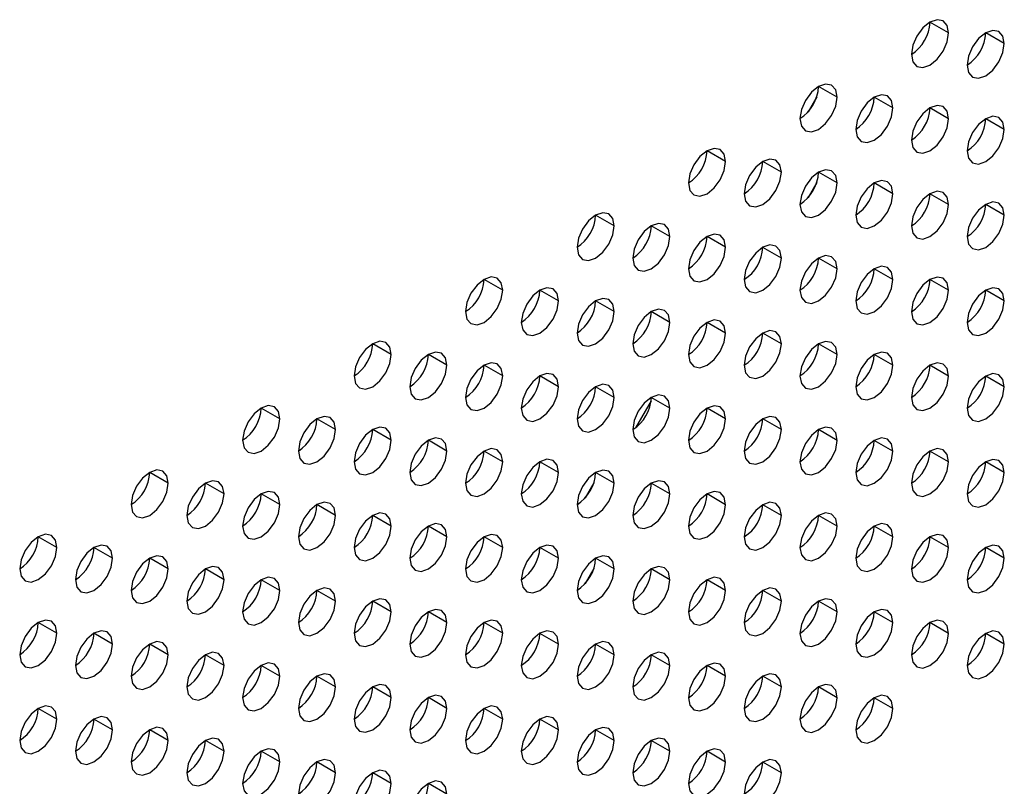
# Model space of a CAD drawing. Header units: millimetres. Extents: x 0 to 1118, y 0 to 864.
# Tile 257 of 397: x 967.98 to 971.73, y 688.93 to 691.85. Entities that reach past the tile are written whole.
import ezdxf

# ---------------------------------------------------------------- set-up
doc = ezdxf.new("R2010")
doc.units = ezdxf.units.MM

msp = doc.modelspace()

# ---------------------------------------------------------------- linework, layer by layer
at = {"color": 7, "linetype": 'Continuous', "lineweight": 25}
for p, q in [((971.5136, 691.7958), (971.4429, 691.8366)), ((971.7257, 691.755), (971.655, 691.7958)), ((971.0893, 691.5509), (971.0186, 691.5917)), ((971.0116, 691.5521), (970.9787, 691.4952)), ((971.3015, 691.5101), (971.2308, 691.5509)), ((971.5136, 691.4692), (971.4429, 691.51)), ((971.7257, 691.4284), (971.655, 691.4692)), ((970.6651, 691.306), (970.5944, 691.3468)), ((970.8772, 691.2651), (970.8065, 691.306)), ((971.0893, 691.2243), (971.0186, 691.2651)), ((971.0116, 691.2256), (970.9787, 691.1685)), ((971.3015, 691.1834), (971.2308, 691.2243)), ((971.5136, 691.1426), (971.4429, 691.1834)), ((971.7257, 691.1017), (971.655, 691.1426)), ((970.2408, 691.0611), (970.1701, 691.1019)), ((970.4529, 691.0202), (970.3822, 691.061)), ((970.6651, 690.9794), (970.5944, 691.0202)), ((970.8772, 690.9385), (970.8065, 690.9793)), ((971.0893, 690.8977), (971.0186, 690.9385)), ((971.3015, 690.8568), (971.2308, 690.8976)), ((969.8165, 690.8161), (969.7458, 690.857)), ((971.5136, 690.816), (971.4429, 690.8568)), ((970.0287, 690.7753), (969.958, 690.8161)), ((971.7257, 690.7751), (971.655, 690.816)), ((970.2408, 690.7344), (970.1701, 690.7753)), ((970.4529, 690.6936), (970.3822, 690.7344)), ((970.6651, 690.6527), (970.5944, 690.6936)), ((970.8772, 690.6119), (970.8065, 690.6527)), ((969.3923, 690.5712), (969.3216, 690.612)), ((971.0893, 690.5711), (971.0186, 690.6119)), ((969.6044, 690.5304), (969.5337, 690.5712)), ((971.3015, 690.5302), (971.2308, 690.571)), ((969.8165, 690.4895), (969.7458, 690.5303)), ((971.5136, 690.4894), (971.4429, 690.5302)), ((970.0287, 690.4487), (969.958, 690.4895)), ((971.7257, 690.4485), (971.655, 690.4893)), ((970.2408, 690.4078), (970.1701, 690.4486)), ((970.3815, 690.3954), (970.3219, 690.2922)), ((970.4529, 690.367), (970.3822, 690.4078)), ((968.968, 690.3263), (968.8973, 690.3671)), ((970.6651, 690.3261), (970.5944, 690.367)), ((969.1802, 690.2854), (969.1094, 690.3263)), ((970.8772, 690.2853), (970.8065, 690.3261)), ((969.3923, 690.2446), (969.3216, 690.2854)), ((971.0893, 690.2444), (971.0186, 690.2853)), ((969.6044, 690.2038), (969.5337, 690.2446)), ((971.3015, 690.2036), (971.2308, 690.2444)), ((969.8165, 690.1629), (969.7458, 690.2037)), ((971.5136, 690.1627), (971.4429, 690.2036)), ((970.0287, 690.1221), (969.958, 690.1629)), ((971.7257, 690.1219), (971.655, 690.1627)), ((968.5438, 690.0814), (968.473, 690.1222)), ((970.2408, 690.0812), (970.1701, 690.122)), ((968.7559, 690.0405), (968.6852, 690.0813)), ((970.163, 690.0824), (970.1302, 690.0255)), ((970.4529, 690.0404), (970.3822, 690.0812)), ((968.968, 689.9997), (968.8973, 690.0405)), ((970.6651, 689.9995), (970.5944, 690.0403)), ((969.1802, 689.9588), (969.1094, 689.9996)), ((970.8772, 689.9587), (970.8065, 689.9995)), ((969.3923, 689.918), (969.3216, 689.9588)), ((971.0893, 689.9178), (971.0186, 689.9586)), ((969.6044, 689.8771), (969.5337, 689.918)), ((971.3015, 689.877), (971.2308, 689.9178)), ((968.1195, 689.8364), (968.0488, 689.8773)), ((969.8165, 689.8363), (969.7458, 689.8771)), ((971.5136, 689.8361), (971.4429, 689.8769)), ((968.3316, 689.7956), (968.2609, 689.8364)), ((970.0287, 689.7954), (969.958, 689.8363)), ((971.7257, 689.7953), (971.655, 689.8361)), ((968.5438, 689.7548), (968.473, 689.7956)), ((970.2408, 689.7546), (970.1701, 689.7954)), ((968.7559, 689.7139), (968.6852, 689.7547)), ((970.1631, 689.7559), (970.1301, 689.6988)), ((970.4529, 689.7137), (970.3822, 689.7546)), ((968.968, 689.6731), (968.8973, 689.7139)), ((970.6651, 689.6729), (970.5944, 689.7137)), ((969.1802, 689.6322), (969.1094, 689.673)), ((970.8772, 689.6321), (970.8065, 689.6729)), ((969.3923, 689.5914), (969.3216, 689.6322)), ((971.0893, 689.5912), (971.0186, 689.632)), ((969.6044, 689.5505), (969.5337, 689.5913)), ((971.3015, 689.5504), (971.2308, 689.5912)), ((968.1195, 689.5098), (968.0488, 689.5507)), ((969.8165, 689.5097), (969.7458, 689.5505)), ((971.5136, 689.5095), (971.4429, 689.5503)), ((968.3316, 689.469), (968.2609, 689.5098)), ((970.0287, 689.4688), (969.958, 689.5096)), ((971.7257, 689.4687), (971.655, 689.5095)), ((968.5438, 689.4281), (968.473, 689.469)), ((970.2408, 689.428), (970.1701, 689.4688)), ((968.7559, 689.3873), (968.6852, 689.4281)), ((970.4529, 689.3871), (970.3822, 689.428)), ((968.968, 689.3464), (968.8973, 689.3873)), ((970.6651, 689.3463), (970.5944, 689.3871)), ((969.1802, 689.3056), (969.1094, 689.3464)), ((970.8772, 689.3054), (970.8065, 689.3463)), ((969.3923, 689.2647), (969.3216, 689.3056)), ((971.0893, 689.2646), (971.0186, 689.3054)), ((969.6044, 689.2239), (969.5337, 689.2647)), ((971.3015, 689.2237), (971.2308, 689.2646)), ((968.1195, 689.1832), (968.0488, 689.224)), ((969.8165, 689.1831), (969.7458, 689.2239)), ((968.3316, 689.1424), (968.2609, 689.1832)), ((970.0287, 689.1422), (969.958, 689.183)), ((968.5438, 689.1015), (968.473, 689.1423)), ((970.2408, 689.1014), (970.1701, 689.1422)), ((968.7559, 689.0607), (968.6852, 689.1015)), ((970.4529, 689.0605), (970.3822, 689.1013)), ((968.968, 689.0198), (968.8973, 689.0606)), ((970.6651, 689.0197), (970.5944, 689.0605)), ((969.1802, 688.979), (969.1094, 689.0198)), ((970.8772, 688.9788), (970.8065, 689.0196)), ((969.3923, 688.9381), (969.3216, 688.979)), ((969.6044, 688.8973), (969.5337, 688.9381))]:
    msp.add_line(p, q, dxfattribs=at)
at = {"color": 7, "linetype": 'Continuous', "lineweight": 25, "flags": 128}
for points in [[(971.5136, 691.7958), (971.5082, 691.824), (971.4929, 691.8416), (971.47, 691.8461), (971.4429, 691.8367), (971.4158, 691.8148), (971.3929, 691.7839), (971.3776, 691.7485), (971.3722, 691.7142)], [(971.3722, 691.7142), (971.3776, 691.686), (971.3929, 691.6684), (971.4158, 691.6639), (971.4429, 691.6734), (971.47, 691.6952), (971.4929, 691.7261), (971.5082, 691.7615), (971.5136, 691.7958)], [(971.7257, 691.755), (971.7204, 691.7831), (971.705, 691.8008), (971.6821, 691.8052), (971.655, 691.7958), (971.628, 691.774), (971.605, 691.743), (971.5897, 691.7077), (971.5843, 691.6733)], [(971.5843, 691.6733), (971.5897, 691.6452), (971.605, 691.6276), (971.628, 691.6231), (971.655, 691.6325), (971.6821, 691.6543), (971.705, 691.6853), (971.7204, 691.7206), (971.7257, 691.755)], [(971.0893, 691.5509), (971.084, 691.579), (971.0686, 691.5967), (971.0457, 691.6011), (971.0186, 691.5917), (970.9916, 691.5699), (970.9686, 691.539), (970.9533, 691.5036), (970.9479, 691.4693)], [(971.3015, 691.5101), (971.2961, 691.5382), (971.2808, 691.5558), (971.2578, 691.5603), (971.2308, 691.5509), (971.2037, 691.5291), (971.1808, 691.4981), (971.1654, 691.4628), (971.1601, 691.4284)], [(970.9479, 691.4693), (970.9533, 691.4411), (970.9686, 691.4235), (970.9916, 691.419), (971.0186, 691.4284), (971.0457, 691.4503), (971.0686, 691.4812), (971.084, 691.5165), (971.0893, 691.5509)], [(971.5136, 691.4692), (971.5082, 691.4974), (971.4929, 691.515), (971.47, 691.5194), (971.4429, 691.51), (971.4158, 691.4882), (971.3929, 691.4573), (971.3776, 691.4219), (971.3722, 691.3876)], [(971.1601, 691.4284), (971.1654, 691.4003), (971.1808, 691.3826), (971.2037, 691.3782), (971.2308, 691.3876), (971.2578, 691.4094), (971.2808, 691.4404), (971.2961, 691.4757), (971.3015, 691.5101)], [(971.3722, 691.3876), (971.3776, 691.3594), (971.3929, 691.3418), (971.4158, 691.3373), (971.4429, 691.3467), (971.47, 691.3686), (971.4929, 691.3995), (971.5082, 691.4349), (971.5136, 691.4692)], [(971.7257, 691.4284), (971.7204, 691.4565), (971.705, 691.4741), (971.6821, 691.4786), (971.655, 691.4692), (971.628, 691.4474), (971.605, 691.4164), (971.5897, 691.3811), (971.5843, 691.3467)], [(971.5843, 691.3467), (971.5897, 691.3186), (971.605, 691.3009), (971.628, 691.2965), (971.655, 691.3059), (971.6821, 691.3277), (971.705, 691.3587), (971.7204, 691.394), (971.7257, 691.4284)], [(970.6651, 691.306), (970.6597, 691.3341), (970.6444, 691.3518), (970.6214, 691.3562), (970.5944, 691.3468), (970.5673, 691.325), (970.5444, 691.294), (970.529, 691.2587), (970.5237, 691.2243)], [(970.5237, 691.2243), (970.529, 691.1962), (970.5444, 691.1786), (970.5673, 691.1741), (970.5944, 691.1835), (970.6214, 691.2053), (970.6444, 691.2363), (970.6597, 691.2716), (970.6651, 691.306)], [(970.8772, 691.2651), (970.8718, 691.2933), (970.8565, 691.3109), (970.8336, 691.3154), (970.8065, 691.306), (970.7794, 691.2841), (970.7565, 691.2532), (970.7412, 691.2178), (970.7358, 691.1835)], [(970.7358, 691.1835), (970.7412, 691.1554), (970.7565, 691.1377), (970.7794, 691.1333), (970.8065, 691.1427), (970.8336, 691.1645), (970.8565, 691.1954), (970.8718, 691.2308), (970.8772, 691.2651)], [(971.0893, 691.2243), (971.084, 691.2524), (971.0686, 691.2701), (971.0457, 691.2745), (971.0186, 691.2651), (970.9916, 691.2433), (970.9686, 691.2123), (970.9533, 691.177), (970.9479, 691.1426)], [(970.9479, 691.1426), (970.9533, 691.1145), (970.9686, 691.0969), (970.9916, 691.0924), (971.0186, 691.1018), (971.0457, 691.1236), (971.0686, 691.1546), (971.084, 691.1899), (971.0893, 691.2243)], [(971.3015, 691.1834), (971.2961, 691.2116), (971.2808, 691.2292), (971.2578, 691.2337), (971.2308, 691.2243), (971.2037, 691.2024), (971.1808, 691.1715), (971.1654, 691.1362), (971.1601, 691.1018)], [(971.1601, 691.1018), (971.1654, 691.0737), (971.1808, 691.056), (971.2037, 691.0516), (971.2308, 691.061), (971.2578, 691.0828), (971.2808, 691.1137), (971.2961, 691.1491), (971.3015, 691.1834)], [(971.5136, 691.1426), (971.5082, 691.1707), (971.4929, 691.1884), (971.47, 691.1928), (971.4429, 691.1834), (971.4158, 691.1616), (971.3929, 691.1306), (971.3776, 691.0953), (971.3722, 691.061)], [(971.7257, 691.1017), (971.7204, 691.1299), (971.705, 691.1475), (971.6821, 691.152), (971.655, 691.1426), (971.628, 691.1207), (971.605, 691.0898), (971.5897, 691.0545), (971.5843, 691.0201)], [(970.2408, 691.0611), (970.2354, 691.0892), (970.2201, 691.1068), (970.1972, 691.1113), (970.1701, 691.1019), (970.143, 691.0801), (970.1201, 691.0491), (970.1048, 691.0138), (970.0994, 690.9794)], [(971.3722, 691.061), (971.3776, 691.0328), (971.3929, 691.0152), (971.4158, 691.0107), (971.4429, 691.0201), (971.47, 691.042), (971.4929, 691.0729), (971.5082, 691.1082), (971.5136, 691.1426)], [(970.4529, 691.0202), (970.4476, 691.0484), (970.4322, 691.066), (970.4093, 691.0705), (970.3822, 691.061), (970.3552, 691.0392), (970.3322, 691.0083), (970.3169, 690.9729), (970.3115, 690.9386)], [(971.5843, 691.0201), (971.5897, 690.992), (971.605, 690.9743), (971.628, 690.9699), (971.655, 690.9793), (971.6821, 691.0011), (971.705, 691.0321), (971.7204, 691.0674), (971.7257, 691.1017)], [(970.0994, 690.9794), (970.1048, 690.9513), (970.1201, 690.9336), (970.143, 690.9292), (970.1701, 690.9386), (970.1972, 690.9604), (970.2201, 690.9914), (970.2354, 691.0267), (970.2408, 691.0611)], [(970.3115, 690.9386), (970.3169, 690.9104), (970.3322, 690.8928), (970.3552, 690.8883), (970.3822, 690.8977), (970.4093, 690.9196), (970.4322, 690.9505), (970.4476, 690.9859), (970.4529, 691.0202)], [(970.6651, 690.9794), (970.6597, 691.0075), (970.6444, 691.0251), (970.6214, 691.0296), (970.5944, 691.0202), (970.5673, 690.9984), (970.5444, 690.9674), (970.529, 690.9321), (970.5237, 690.8977)], [(970.5237, 690.8977), (970.529, 690.8696), (970.5444, 690.8519), (970.5673, 690.8475), (970.5944, 690.8569), (970.6214, 690.8787), (970.6444, 690.9097), (970.6597, 690.945), (970.6651, 690.9794)], [(970.8772, 690.9385), (970.8718, 690.9667), (970.8565, 690.9843), (970.8336, 690.9888), (970.8065, 690.9794), (970.7794, 690.9575), (970.7565, 690.9266), (970.7412, 690.8912), (970.7358, 690.8569)], [(970.7358, 690.8569), (970.7412, 690.8287), (970.7565, 690.8111), (970.7794, 690.8066), (970.8065, 690.816), (970.8336, 690.8379), (970.8565, 690.8688), (970.8718, 690.9042), (970.8772, 690.9385)], [(971.0893, 690.8977), (971.084, 690.9258), (971.0686, 690.9435), (971.0457, 690.9479), (971.0186, 690.9385), (970.9916, 690.9167), (970.9686, 690.8857), (970.9533, 690.8504), (970.9479, 690.816)], [(970.9479, 690.816), (970.9533, 690.7879), (970.9686, 690.7702), (970.9916, 690.7658), (971.0186, 690.7752), (971.0457, 690.797), (971.0686, 690.828), (971.084, 690.8633), (971.0893, 690.8977)], [(971.3015, 690.8568), (971.2961, 690.885), (971.2808, 690.9026), (971.2578, 690.9071), (971.2308, 690.8977), (971.2037, 690.8758), (971.1808, 690.8449), (971.1654, 690.8095), (971.1601, 690.7752)], [(969.8165, 690.8161), (969.8112, 690.8443), (969.7958, 690.8619), (969.7729, 690.8664), (969.7458, 690.857), (969.7188, 690.8351), (969.6958, 690.8042), (969.6805, 690.7689), (969.6751, 690.7345)], [(971.1601, 690.7752), (971.1654, 690.747), (971.1808, 690.7294), (971.2037, 690.7249), (971.2308, 690.7343), (971.2578, 690.7562), (971.2808, 690.7871), (971.2961, 690.8225), (971.3015, 690.8568)], [(971.5136, 690.816), (971.5082, 690.8441), (971.4929, 690.8618), (971.47, 690.8662), (971.4429, 690.8568), (971.4158, 690.835), (971.3929, 690.804), (971.3776, 690.7687), (971.3722, 690.7343)], [(969.6751, 690.7345), (969.6805, 690.7064), (969.6958, 690.6887), (969.7188, 690.6843), (969.7458, 690.6937), (969.7729, 690.7155), (969.7958, 690.7464), (969.8112, 690.7818), (969.8165, 690.8161)], [(970.0287, 690.7753), (970.0233, 690.8034), (970.008, 690.8211), (969.985, 690.8255), (969.958, 690.8161), (969.9309, 690.7943), (969.908, 690.7633), (969.8926, 690.728), (969.8873, 690.6936)], [(971.3722, 690.7343), (971.3776, 690.7062), (971.3929, 690.6886), (971.4158, 690.6841), (971.4429, 690.6935), (971.47, 690.7153), (971.4929, 690.7463), (971.5082, 690.7816), (971.5136, 690.816)], [(971.7257, 690.7751), (971.7204, 690.8033), (971.705, 690.8209), (971.6821, 690.8254), (971.655, 690.816), (971.628, 690.7941), (971.605, 690.7632), (971.5897, 690.7278), (971.5843, 690.6935)], [(969.8873, 690.6936), (969.8926, 690.6655), (969.908, 690.6479), (969.9309, 690.6434), (969.958, 690.6528), (969.985, 690.6747), (970.008, 690.7056), (970.0233, 690.7409), (970.0287, 690.7753)], [(970.2408, 690.7344), (970.2354, 690.7626), (970.2201, 690.7802), (970.1972, 690.7847), (970.1701, 690.7753), (970.143, 690.7534), (970.1201, 690.7225), (970.1048, 690.6872), (970.0994, 690.6528)], [(971.5843, 690.6935), (971.5897, 690.6653), (971.605, 690.6477), (971.628, 690.6433), (971.655, 690.6527), (971.6821, 690.6745), (971.705, 690.7054), (971.7204, 690.7408), (971.7257, 690.7751)], [(970.0994, 690.6528), (970.1048, 690.6247), (970.1201, 690.607), (970.143, 690.6026), (970.1701, 690.612), (970.1972, 690.6338), (970.2201, 690.6647), (970.2354, 690.7001), (970.2408, 690.7344)], [(970.4529, 690.6936), (970.4476, 690.7217), (970.4322, 690.7394), (970.4093, 690.7438), (970.3822, 690.7344), (970.3552, 690.7126), (970.3322, 690.6816), (970.3169, 690.6463), (970.3115, 690.612)], [(970.6651, 690.6527), (970.6597, 690.6809), (970.6444, 690.6985), (970.6214, 690.703), (970.5944, 690.6936), (970.5673, 690.6717), (970.5444, 690.6408), (970.529, 690.6055), (970.5237, 690.5711)], [(970.3115, 690.612), (970.3169, 690.5838), (970.3322, 690.5662), (970.3552, 690.5617), (970.3822, 690.5711), (970.4093, 690.593), (970.4322, 690.6239), (970.4476, 690.6592), (970.4529, 690.6936)], [(970.8772, 690.6119), (970.8718, 690.64), (970.8565, 690.6577), (970.8336, 690.6621), (970.8065, 690.6527), (970.7794, 690.6309), (970.7565, 690.6), (970.7412, 690.5646), (970.7358, 690.5303)], [(969.3923, 690.5712), (969.3869, 690.5994), (969.3716, 690.617), (969.3486, 690.6215), (969.3216, 690.612), (969.2945, 690.5902), (969.2716, 690.5593), (969.2562, 690.5239), (969.2509, 690.4896)], [(970.5237, 690.5711), (970.529, 690.543), (970.5444, 690.5253), (970.5673, 690.5209), (970.5944, 690.5303), (970.6214, 690.5521), (970.6444, 690.5831), (970.6597, 690.6184), (970.6651, 690.6527)], [(971.0893, 690.5711), (971.084, 690.5992), (971.0686, 690.6168), (971.0457, 690.6213), (971.0186, 690.6119), (970.9916, 690.5901), (970.9686, 690.5591), (970.9533, 690.5238), (970.9479, 690.4894)], [(970.7358, 690.5303), (970.7412, 690.5021), (970.7565, 690.4845), (970.7794, 690.48), (970.8065, 690.4894), (970.8336, 690.5113), (970.8565, 690.5422), (970.8718, 690.5775), (970.8772, 690.6119)], [(969.2509, 690.4896), (969.2562, 690.4614), (969.2716, 690.4438), (969.2945, 690.4393), (969.3216, 690.4487), (969.3486, 690.4706), (969.3716, 690.5015), (969.3869, 690.5369), (969.3923, 690.5712)], [(969.6044, 690.5304), (969.599, 690.5585), (969.5837, 690.5761), (969.5608, 690.5806), (969.5337, 690.5712), (969.5066, 690.5494), (969.4837, 690.5184), (969.4684, 690.4831), (969.463, 690.4487)], [(970.9479, 690.4894), (970.9533, 690.4613), (970.9686, 690.4436), (970.9916, 690.4392), (971.0186, 690.4486), (971.0457, 690.4704), (971.0686, 690.5014), (971.084, 690.5367), (971.0893, 690.5711)], [(971.3015, 690.5302), (971.2961, 690.5583), (971.2808, 690.576), (971.2578, 690.5804), (971.2308, 690.571), (971.2037, 690.5492), (971.1808, 690.5183), (971.1654, 690.4829), (971.1601, 690.4486)], [(969.463, 690.4487), (969.4684, 690.4206), (969.4837, 690.4029), (969.5066, 690.3985), (969.5337, 690.4079), (969.5608, 690.4297), (969.5837, 690.4607), (969.599, 690.496), (969.6044, 690.5304)], [(969.8165, 690.4895), (969.8112, 690.5177), (969.7958, 690.5353), (969.7729, 690.5398), (969.7458, 690.5304), (969.7188, 690.5085), (969.6958, 690.4776), (969.6805, 690.4422), (969.6751, 690.4079)], [(971.1601, 690.4486), (971.1654, 690.4204), (971.1808, 690.4028), (971.2037, 690.3983), (971.2308, 690.4077), (971.2578, 690.4296), (971.2808, 690.4605), (971.2961, 690.4959), (971.3015, 690.5302)], [(971.5136, 690.4894), (971.5082, 690.5175), (971.4929, 690.5351), (971.47, 690.5396), (971.4429, 690.5302), (971.4158, 690.5084), (971.3929, 690.4774), (971.3776, 690.4421), (971.3722, 690.4077)], [(969.6751, 690.4079), (969.6805, 690.3797), (969.6958, 690.3621), (969.7188, 690.3576), (969.7458, 690.367), (969.7729, 690.3889), (969.7958, 690.4198), (969.8112, 690.4552), (969.8165, 690.4895)], [(970.0287, 690.4487), (970.0233, 690.4768), (970.008, 690.4945), (969.985, 690.4989), (969.958, 690.4895), (969.9309, 690.4677), (969.908, 690.4367), (969.8926, 690.4014), (969.8873, 690.367)], [(971.3722, 690.4077), (971.3776, 690.3796), (971.3929, 690.3619), (971.4158, 690.3575), (971.4429, 690.3669), (971.47, 690.3887), (971.4929, 690.4197), (971.5082, 690.455), (971.5136, 690.4894)], [(971.7257, 690.4485), (971.7204, 690.4767), (971.705, 690.4943), (971.6821, 690.4988), (971.655, 690.4893), (971.628, 690.4675), (971.605, 690.4366), (971.5897, 690.4012), (971.5843, 690.3669)], [(969.8873, 690.367), (969.8926, 690.3389), (969.908, 690.3213), (969.9309, 690.3168), (969.958, 690.3262), (969.985, 690.348), (970.008, 690.379), (970.0233, 690.4143), (970.0287, 690.4487)], [(970.2408, 690.4078), (970.2354, 690.436), (970.2201, 690.4536), (970.1972, 690.4581), (970.1701, 690.4487), (970.143, 690.4268), (970.1201, 690.3959), (970.1048, 690.3605), (970.0994, 690.3262)], [(971.5843, 690.3669), (971.5897, 690.3387), (971.605, 690.3211), (971.628, 690.3166), (971.655, 690.326), (971.6821, 690.3479), (971.705, 690.3788), (971.7204, 690.4142), (971.7257, 690.4485)], [(970.0994, 690.3262), (970.1048, 690.298), (970.1201, 690.2804), (970.143, 690.2759), (970.1701, 690.2854), (970.1972, 690.3072), (970.2201, 690.3381), (970.2354, 690.3735), (970.2408, 690.4078)], [(970.4529, 690.367), (970.4476, 690.3951), (970.4322, 690.4128), (970.4093, 690.4172), (970.3822, 690.4078), (970.3552, 690.386), (970.3322, 690.355), (970.3169, 690.3197), (970.3115, 690.2853)], [(968.968, 690.3263), (968.9626, 690.3544), (968.9473, 690.3721), (968.9244, 690.3765), (968.8973, 690.3671), (968.8702, 690.3453), (968.8473, 690.3143), (968.832, 690.279), (968.8266, 690.2447)], [(970.3115, 690.2853), (970.3169, 690.2572), (970.3322, 690.2396), (970.3552, 690.2351), (970.3822, 690.2445), (970.4093, 690.2663), (970.4322, 690.2973), (970.4476, 690.3326), (970.4529, 690.367)], [(970.6651, 690.3261), (970.6597, 690.3543), (970.6444, 690.3719), (970.6214, 690.3764), (970.5944, 690.367), (970.5673, 690.3451), (970.5444, 690.3142), (970.529, 690.2788), (970.5237, 690.2445)], [(968.8266, 690.2447), (968.832, 690.2165), (968.8473, 690.1989), (968.8702, 690.1944), (968.8973, 690.2038), (968.9244, 690.2257), (968.9473, 690.2566), (968.9626, 690.2919), (968.968, 690.3263)], [(969.1802, 690.2854), (969.1748, 690.3136), (969.1594, 690.3312), (969.1365, 690.3357), (969.1094, 690.3263), (969.0824, 690.3044), (969.0594, 690.2735), (969.0441, 690.2382), (969.0387, 690.2038)], [(970.5237, 690.2445), (970.529, 690.2164), (970.5444, 690.1987), (970.5673, 690.1943), (970.5944, 690.2037), (970.6214, 690.2255), (970.6444, 690.2564), (970.6597, 690.2918), (970.6651, 690.3261)], [(970.8772, 690.2853), (970.8718, 690.3134), (970.8565, 690.3311), (970.8336, 690.3355), (970.8065, 690.3261), (970.7794, 690.3043), (970.7565, 690.2733), (970.7412, 690.238), (970.7358, 690.2036)], [(969.0387, 690.2038), (969.0441, 690.1757), (969.0594, 690.158), (969.0824, 690.1536), (969.1094, 690.163), (969.1365, 690.1848), (969.1594, 690.2158), (969.1748, 690.2511), (969.1802, 690.2854)], [(969.3923, 690.2446), (969.3869, 690.2727), (969.3716, 690.2904), (969.3486, 690.2948), (969.3216, 690.2854), (969.2945, 690.2636), (969.2716, 690.2327), (969.2562, 690.1973), (969.2509, 690.163)], [(970.7358, 690.2036), (970.7412, 690.1755), (970.7565, 690.1579), (970.7794, 690.1534), (970.8065, 690.1628), (970.8336, 690.1846), (970.8565, 690.2156), (970.8718, 690.2509), (970.8772, 690.2853)], [(971.0893, 690.2444), (971.084, 690.2726), (971.0686, 690.2902), (971.0457, 690.2947), (971.0186, 690.2853), (970.9916, 690.2634), (970.9686, 690.2325), (970.9533, 690.1972), (970.9479, 690.1628)], [(969.6044, 690.2038), (969.599, 690.2319), (969.5837, 690.2495), (969.5608, 690.254), (969.5337, 690.2446), (969.5066, 690.2227), (969.4837, 690.1918), (969.4684, 690.1565), (969.463, 690.1221)], [(971.3015, 690.2036), (971.2961, 690.2317), (971.2808, 690.2494), (971.2578, 690.2538), (971.2308, 690.2444), (971.2037, 690.2226), (971.1808, 690.1916), (971.1654, 690.1563), (971.1601, 690.122)], [(969.2509, 690.163), (969.2562, 690.1348), (969.2716, 690.1172), (969.2945, 690.1127), (969.3216, 690.1221), (969.3486, 690.144), (969.3716, 690.1749), (969.3869, 690.2102), (969.3923, 690.2446)], [(969.8165, 690.1629), (969.8112, 690.191), (969.7958, 690.2087), (969.7729, 690.2131), (969.7458, 690.2037), (969.7188, 690.1819), (969.6958, 690.151), (969.6805, 690.1156), (969.6751, 690.0813)], [(970.9479, 690.1628), (970.9533, 690.1347), (970.9686, 690.117), (970.9916, 690.1126), (971.0186, 690.122), (971.0457, 690.1438), (971.0686, 690.1747), (971.084, 690.2101), (971.0893, 690.2444)], [(971.5136, 690.1627), (971.5082, 690.1909), (971.4929, 690.2085), (971.47, 690.213), (971.4429, 690.2036), (971.4158, 690.1817), (971.3929, 690.1508), (971.3776, 690.1155), (971.3722, 690.0811)], [(969.463, 690.1221), (969.4684, 690.094), (969.4837, 690.0763), (969.5066, 690.0719), (969.5337, 690.0813), (969.5608, 690.1031), (969.5837, 690.1341), (969.599, 690.1694), (969.6044, 690.2038)], [(970.0287, 690.1221), (970.0233, 690.1502), (970.008, 690.1678), (969.985, 690.1723), (969.958, 690.1629), (969.9309, 690.1411), (969.908, 690.1101), (969.8926, 690.0748), (969.8873, 690.0404)], [(971.1601, 690.122), (971.1654, 690.0938), (971.1808, 690.0762), (971.2037, 690.0717), (971.2308, 690.0811), (971.2578, 690.103), (971.2808, 690.1339), (971.2961, 690.1692), (971.3015, 690.2036)], [(971.7257, 690.1219), (971.7204, 690.15), (971.705, 690.1677), (971.6821, 690.1721), (971.655, 690.1627), (971.628, 690.1409), (971.605, 690.11), (971.5897, 690.0746), (971.5843, 690.0403)], [(969.6751, 690.0813), (969.6805, 690.0531), (969.6958, 690.0355), (969.7188, 690.031), (969.7458, 690.0404), (969.7729, 690.0623), (969.7958, 690.0932), (969.8112, 690.1285), (969.8165, 690.1629)], [(971.3722, 690.0811), (971.3776, 690.053), (971.3929, 690.0353), (971.4158, 690.0309), (971.4429, 690.0403), (971.47, 690.0621), (971.4929, 690.0931), (971.5082, 690.1284), (971.5136, 690.1627)], [(968.5438, 690.0814), (968.5384, 690.1095), (968.523, 690.1272), (968.5001, 690.1316), (968.473, 690.1222), (968.446, 690.1004), (968.423, 690.0694), (968.4077, 690.0341), (968.4023, 689.9997)], [(969.8873, 690.0404), (969.8926, 690.0123), (969.908, 689.9946), (969.9309, 689.9902), (969.958, 689.9996), (969.985, 690.0214), (970.008, 690.0524), (970.0233, 690.0877), (970.0287, 690.1221)], [(970.2408, 690.0812), (970.2354, 690.1094), (970.2201, 690.127), (970.1972, 690.1314), (970.1701, 690.122), (970.143, 690.1002), (970.1201, 690.0693), (970.1048, 690.0339), (970.0994, 689.9996)], [(971.5843, 690.0403), (971.5897, 690.0121), (971.605, 689.9945), (971.628, 689.99), (971.655, 689.9994), (971.6821, 690.0213), (971.705, 690.0522), (971.7204, 690.0875), (971.7257, 690.1219)], [(968.4023, 689.9997), (968.4077, 689.9716), (968.423, 689.9539), (968.446, 689.9495), (968.473, 689.9589), (968.5001, 689.9807), (968.523, 690.0117), (968.5384, 690.047), (968.5438, 690.0814)], [(968.7559, 690.0405), (968.7505, 690.0687), (968.7352, 690.0863), (968.7122, 690.0908), (968.6852, 690.0814), (968.6581, 690.0595), (968.6352, 690.0286), (968.6198, 689.9932), (968.6145, 689.9589)], [(970.0994, 689.9996), (970.1048, 689.9714), (970.1201, 689.9538), (970.143, 689.9493), (970.1701, 689.9587), (970.1972, 689.9806), (970.2201, 690.0115), (970.2354, 690.0469), (970.2408, 690.0812)], [(970.4529, 690.0404), (970.4476, 690.0685), (970.4322, 690.0861), (970.4093, 690.0906), (970.3822, 690.0812), (970.3552, 690.0594), (970.3322, 690.0284), (970.3169, 689.9931), (970.3115, 689.9587)], [(968.6145, 689.9589), (968.6198, 689.9307), (968.6352, 689.9131), (968.6581, 689.9086), (968.6852, 689.918), (968.7122, 689.9399), (968.7352, 689.9708), (968.7505, 690.0062), (968.7559, 690.0405)], [(968.968, 689.9997), (968.9626, 690.0278), (968.9473, 690.0455), (968.9244, 690.0499), (968.8973, 690.0405), (968.8702, 690.0187), (968.8473, 689.9877), (968.832, 689.9524), (968.8266, 689.918)], [(970.3115, 689.9587), (970.3169, 689.9306), (970.3322, 689.9129), (970.3552, 689.9085), (970.3822, 689.9179), (970.4093, 689.9397), (970.4322, 689.9707), (970.4476, 690.006), (970.4529, 690.0404)], [(970.6651, 689.9995), (970.6597, 690.0277), (970.6444, 690.0453), (970.6214, 690.0498), (970.5944, 690.0403), (970.5673, 690.0185), (970.5444, 689.9876), (970.529, 689.9522), (970.5237, 689.9179)], [(968.8266, 689.918), (968.832, 689.8899), (968.8473, 689.8723), (968.8702, 689.8678), (968.8973, 689.8772), (968.9244, 689.899), (968.9473, 689.93), (968.9626, 689.9653), (968.968, 689.9997)], [(969.1802, 689.9588), (969.1748, 689.987), (969.1594, 690.0046), (969.1365, 690.0091), (969.1094, 689.9997), (969.0824, 689.9778), (969.0594, 689.9469), (969.0441, 689.9115), (969.0387, 689.8772)], [(970.5237, 689.9179), (970.529, 689.8897), (970.5444, 689.8721), (970.5673, 689.8676), (970.5944, 689.877), (970.6214, 689.8989), (970.6444, 689.9298), (970.6597, 689.9652), (970.6651, 689.9995)], [(970.8772, 689.9587), (970.8718, 689.9868), (970.8565, 690.0045), (970.8336, 690.0089), (970.8065, 689.9995), (970.7794, 689.9777), (970.7565, 689.9467), (970.7412, 689.9114), (970.7358, 689.877)], [(969.0387, 689.8772), (969.0441, 689.849), (969.0594, 689.8314), (969.0824, 689.8269), (969.1094, 689.8364), (969.1365, 689.8582), (969.1594, 689.8891), (969.1748, 689.9245), (969.1802, 689.9588)], [(969.3923, 689.918), (969.3869, 689.9461), (969.3716, 689.9638), (969.3486, 689.9682), (969.3216, 689.9588), (969.2945, 689.937), (969.2716, 689.906), (969.2562, 689.8707), (969.2509, 689.8363)], [(970.7358, 689.877), (970.7412, 689.8489), (970.7565, 689.8312), (970.7794, 689.8268), (970.8065, 689.8362), (970.8336, 689.858), (970.8565, 689.889), (970.8718, 689.9243), (970.8772, 689.9587)], [(971.0893, 689.9178), (971.084, 689.946), (971.0686, 689.9636), (971.0457, 689.9681), (971.0186, 689.9587), (970.9916, 689.9368), (970.9686, 689.9059), (970.9533, 689.8705), (970.9479, 689.8362)], [(969.2509, 689.8363), (969.2562, 689.8082), (969.2716, 689.7906), (969.2945, 689.7861), (969.3216, 689.7955), (969.3486, 689.8173), (969.3716, 689.8483), (969.3869, 689.8836), (969.3923, 689.918)], [(969.6044, 689.8771), (969.599, 689.9053), (969.5837, 689.9229), (969.5608, 689.9274), (969.5337, 689.918), (969.5066, 689.8961), (969.4837, 689.8652), (969.4684, 689.8298), (969.463, 689.7955)], [(970.9479, 689.8362), (970.9533, 689.808), (970.9686, 689.7904), (970.9916, 689.7859), (971.0186, 689.7953), (971.0457, 689.8172), (971.0686, 689.8481), (971.084, 689.8835), (971.0893, 689.9178)], [(971.3015, 689.877), (971.2961, 689.9051), (971.2808, 689.9228), (971.2578, 689.9272), (971.2308, 689.9178), (971.2037, 689.896), (971.1808, 689.865), (971.1654, 689.8297), (971.1601, 689.7953)], [(968.1195, 689.8364), (968.1141, 689.8646), (968.0988, 689.8822), (968.0758, 689.8867), (968.0488, 689.8773), (968.0217, 689.8554), (967.9988, 689.8245), (967.9835, 689.7892), (967.9781, 689.7548)], [(969.463, 689.7955), (969.4684, 689.7674), (969.4837, 689.7497), (969.5066, 689.7453), (969.5337, 689.7547), (969.5608, 689.7765), (969.5837, 689.8074), (969.599, 689.8428), (969.6044, 689.8771)], [(969.8165, 689.8363), (969.8112, 689.8644), (969.7958, 689.8821), (969.7729, 689.8865), (969.7458, 689.8771), (969.7188, 689.8553), (969.6958, 689.8243), (969.6805, 689.789), (969.6751, 689.7546)], [(971.1601, 689.7953), (971.1654, 689.7672), (971.1808, 689.7496), (971.2037, 689.7451), (971.2308, 689.7545), (971.2578, 689.7763), (971.2808, 689.8073), (971.2961, 689.8426), (971.3015, 689.877)], [(971.5136, 689.8361), (971.5082, 689.8643), (971.4929, 689.8819), (971.47, 689.8864), (971.4429, 689.877), (971.4158, 689.8551), (971.3929, 689.8242), (971.3776, 689.7888), (971.3722, 689.7545)], [(967.9781, 689.7548), (967.9835, 689.7267), (967.9988, 689.709), (968.0217, 689.7046), (968.0488, 689.714), (968.0758, 689.7358), (968.0988, 689.7668), (968.1141, 689.8021), (968.1195, 689.8364)], [(968.3316, 689.7956), (968.3262, 689.8237), (968.3109, 689.8414), (968.288, 689.8458), (968.2609, 689.8364), (968.2339, 689.8146), (968.2109, 689.7837), (968.1956, 689.7483), (968.1902, 689.714)], [(969.6751, 689.7546), (969.6805, 689.7265), (969.6958, 689.7089), (969.7188, 689.7044), (969.7458, 689.7138), (969.7729, 689.7356), (969.7958, 689.7666), (969.8112, 689.8019), (969.8165, 689.8363)], [(970.0287, 689.7954), (970.0233, 689.8236), (970.008, 689.8412), (969.985, 689.8457), (969.958, 689.8363), (969.9309, 689.8144), (969.908, 689.7835), (969.8926, 689.7482), (969.8873, 689.7138)], [(971.3722, 689.7545), (971.3776, 689.7263), (971.3929, 689.7087), (971.4158, 689.7042), (971.4429, 689.7137), (971.47, 689.7355), (971.4929, 689.7664), (971.5082, 689.8018), (971.5136, 689.8361)], [(971.7257, 689.7953), (971.7204, 689.8234), (971.705, 689.8411), (971.6821, 689.8455), (971.655, 689.8361), (971.628, 689.8143), (971.605, 689.7833), (971.5897, 689.748), (971.5843, 689.7136)], [(968.1902, 689.714), (968.1956, 689.6858), (968.2109, 689.6682), (968.2339, 689.6637), (968.2609, 689.6731), (968.288, 689.695), (968.3109, 689.7259), (968.3262, 689.7612), (968.3316, 689.7956)], [(968.5438, 689.7548), (968.5384, 689.7829), (968.523, 689.8005), (968.5001, 689.805), (968.473, 689.7956), (968.446, 689.7737), (968.423, 689.7428), (968.4077, 689.7075), (968.4023, 689.6731)], [(969.8873, 689.7138), (969.8926, 689.6857), (969.908, 689.668), (969.9309, 689.6636), (969.958, 689.673), (969.985, 689.6948), (970.008, 689.7257), (970.0233, 689.7611), (970.0287, 689.7954)], [(970.2408, 689.7546), (970.2354, 689.7827), (970.2201, 689.8004), (970.1972, 689.8048), (970.1701, 689.7954), (970.143, 689.7736), (970.1201, 689.7426), (970.1048, 689.7073), (970.0994, 689.673)], [(968.7559, 689.7139), (968.7505, 689.742), (968.7352, 689.7597), (968.7122, 689.7641), (968.6852, 689.7547), (968.6581, 689.7329), (968.6352, 689.702), (968.6198, 689.6666), (968.6145, 689.6323)], [(970.4529, 689.7137), (970.4476, 689.7419), (970.4322, 689.7595), (970.4093, 689.764), (970.3822, 689.7546), (970.3552, 689.7327), (970.3322, 689.7018), (970.3169, 689.6665), (970.3115, 689.6321)], [(971.5843, 689.7136), (971.5897, 689.6855), (971.605, 689.6679), (971.628, 689.6634), (971.655, 689.6728), (971.6821, 689.6946), (971.705, 689.7256), (971.7204, 689.7609), (971.7257, 689.7953)], [(968.4023, 689.6731), (968.4077, 689.645), (968.423, 689.6273), (968.446, 689.6229), (968.473, 689.6323), (968.5001, 689.6541), (968.523, 689.6851), (968.5384, 689.7204), (968.5438, 689.7548)], [(968.968, 689.6731), (968.9626, 689.7012), (968.9473, 689.7188), (968.9244, 689.7233), (968.8973, 689.7139), (968.8702, 689.6921), (968.8473, 689.6611), (968.832, 689.6258), (968.8266, 689.5914)], [(970.0994, 689.673), (970.1048, 689.6448), (970.1201, 689.6272), (970.143, 689.6227), (970.1701, 689.6321), (970.1972, 689.654), (970.2201, 689.6849), (970.2354, 689.7202), (970.2408, 689.7546)], [(970.6651, 689.6729), (970.6597, 689.701), (970.6444, 689.7187), (970.6214, 689.7231), (970.5944, 689.7137), (970.5673, 689.6919), (970.5444, 689.661), (970.529, 689.6256), (970.5237, 689.5913)], [(968.6145, 689.6323), (968.6198, 689.6041), (968.6352, 689.5865), (968.6581, 689.582), (968.6852, 689.5914), (968.7122, 689.6133), (968.7352, 689.6442), (968.7505, 689.6796), (968.7559, 689.7139)], [(970.3115, 689.6321), (970.3169, 689.604), (970.3322, 689.5863), (970.3552, 689.5819), (970.3822, 689.5913), (970.4093, 689.6131), (970.4322, 689.6441), (970.4476, 689.6794), (970.4529, 689.7137)], [(968.8266, 689.5914), (968.832, 689.5633), (968.8473, 689.5456), (968.8702, 689.5412), (968.8973, 689.5506), (968.9244, 689.5724), (968.9473, 689.6034), (968.9626, 689.6387), (968.968, 689.6731)], [(969.1802, 689.6322), (969.1748, 689.6604), (969.1594, 689.678), (969.1365, 689.6825), (969.1094, 689.673), (969.0824, 689.6512), (969.0594, 689.6203), (969.0441, 689.5849), (969.0387, 689.5506)], [(970.5237, 689.5913), (970.529, 689.5631), (970.5444, 689.5455), (970.5673, 689.541), (970.5944, 689.5504), (970.6214, 689.5723), (970.6444, 689.6032), (970.6597, 689.6385), (970.6651, 689.6729)], [(970.8772, 689.6321), (970.8718, 689.6602), (970.8565, 689.6778), (970.8336, 689.6823), (970.8065, 689.6729), (970.7794, 689.651), (970.7565, 689.6201), (970.7412, 689.5848), (970.7358, 689.5504)], [(969.0387, 689.5506), (969.0441, 689.5224), (969.0594, 689.5048), (969.0824, 689.5003), (969.1094, 689.5097), (969.1365, 689.5316), (969.1594, 689.5625), (969.1748, 689.5979), (969.1802, 689.6322)], [(969.3923, 689.5914), (969.3869, 689.6195), (969.3716, 689.6371), (969.3486, 689.6416), (969.3216, 689.6322), (969.2945, 689.6104), (969.2716, 689.5794), (969.2562, 689.5441), (969.2509, 689.5097)], [(970.7358, 689.5504), (970.7412, 689.5223), (970.7565, 689.5046), (970.7794, 689.5002), (970.8065, 689.5096), (970.8336, 689.5314), (970.8565, 689.5624), (970.8718, 689.5977), (970.8772, 689.6321)], [(971.0893, 689.5912), (971.084, 689.6193), (971.0686, 689.637), (971.0457, 689.6414), (971.0186, 689.632), (970.9916, 689.6102), (970.9686, 689.5793), (970.9533, 689.5439), (970.9479, 689.5096)], [(969.2509, 689.5097), (969.2562, 689.4816), (969.2716, 689.4639), (969.2945, 689.4595), (969.3216, 689.4689), (969.3486, 689.4907), (969.3716, 689.5217), (969.3869, 689.557), (969.3923, 689.5914)], [(969.6044, 689.5505), (969.599, 689.5787), (969.5837, 689.5963), (969.5608, 689.6008), (969.5337, 689.5914), (969.5066, 689.5695), (969.4837, 689.5386), (969.4684, 689.5032), (969.463, 689.4689)], [(970.9479, 689.5096), (970.9533, 689.4814), (970.9686, 689.4638), (970.9916, 689.4593), (971.0186, 689.4687), (971.0457, 689.4906), (971.0686, 689.5215), (971.084, 689.5569), (971.0893, 689.5912)], [(971.3015, 689.5504), (971.2961, 689.5785), (971.2808, 689.5961), (971.2578, 689.6006), (971.2308, 689.5912), (971.2037, 689.5694), (971.1808, 689.5384), (971.1654, 689.5031), (971.1601, 689.4687)], [(968.1195, 689.5098), (968.1141, 689.538), (968.0988, 689.5556), (968.0758, 689.5601), (968.0488, 689.5507), (968.0217, 689.5288), (967.9988, 689.4979), (967.9835, 689.4625), (967.9781, 689.4282)], [(969.463, 689.4689), (969.4684, 689.4407), (969.4837, 689.4231), (969.5066, 689.4186), (969.5337, 689.428), (969.5608, 689.4499), (969.5837, 689.4808), (969.599, 689.5162), (969.6044, 689.5505)], [(969.8165, 689.5097), (969.8112, 689.5378), (969.7958, 689.5555), (969.7729, 689.5599), (969.7458, 689.5505), (969.7188, 689.5287), (969.6958, 689.4977), (969.6805, 689.4624), (969.6751, 689.428)], [(971.1601, 689.4687), (971.1654, 689.4406), (971.1808, 689.4229), (971.2037, 689.4185), (971.2308, 689.4279), (971.2578, 689.4497), (971.2808, 689.4807), (971.2961, 689.516), (971.3015, 689.5504)], [(971.5136, 689.5095), (971.5082, 689.5377), (971.4929, 689.5553), (971.47, 689.5598), (971.4429, 689.5503), (971.4158, 689.5285), (971.3929, 689.4976), (971.3776, 689.4622), (971.3722, 689.4279)], [(967.9781, 689.4282), (967.9835, 689.4), (967.9988, 689.3824), (968.0217, 689.378), (968.0488, 689.3874), (968.0758, 689.4092), (968.0988, 689.4401), (968.1141, 689.4755), (968.1195, 689.5098)], [(968.3316, 689.469), (968.3262, 689.4971), (968.3109, 689.5148), (968.288, 689.5192), (968.2609, 689.5098), (968.2339, 689.488), (968.2109, 689.457), (968.1956, 689.4217), (968.1902, 689.3873)], [(969.6751, 689.428), (969.6805, 689.3999), (969.6958, 689.3822), (969.7188, 689.3778), (969.7458, 689.3872), (969.7729, 689.409), (969.7958, 689.44), (969.8112, 689.4753), (969.8165, 689.5097)], [(970.0287, 689.4688), (970.0233, 689.497), (970.008, 689.5146), (969.985, 689.5191), (969.958, 689.5097), (969.9309, 689.4878), (969.908, 689.4569), (969.8926, 689.4215), (969.8873, 689.3872)], [(971.3722, 689.4279), (971.3776, 689.3997), (971.3929, 689.3821), (971.4158, 689.3776), (971.4429, 689.387), (971.47, 689.4089), (971.4929, 689.4398), (971.5082, 689.4752), (971.5136, 689.5095)], [(971.7257, 689.4687), (971.7204, 689.4968), (971.705, 689.5144), (971.6821, 689.5189), (971.655, 689.5095), (971.628, 689.4877), (971.605, 689.4567), (971.5897, 689.4214), (971.5843, 689.387)], [(968.1902, 689.3873), (968.1956, 689.3592), (968.2109, 689.3416), (968.2339, 689.3371), (968.2609, 689.3465), (968.288, 689.3683), (968.3109, 689.3993), (968.3262, 689.4346), (968.3316, 689.469)], [(968.5438, 689.4281), (968.5384, 689.4563), (968.523, 689.4739), (968.5001, 689.4784), (968.473, 689.469), (968.446, 689.4471), (968.423, 689.4162), (968.4077, 689.3809), (968.4023, 689.3465)], [(969.8873, 689.3872), (969.8926, 689.359), (969.908, 689.3414), (969.9309, 689.3369), (969.958, 689.3463), (969.985, 689.3682), (970.008, 689.3991), (970.0233, 689.4345), (970.0287, 689.4688)], [(970.2408, 689.428), (970.2354, 689.4561), (970.2201, 689.4738), (970.1972, 689.4782), (970.1701, 689.4688), (970.143, 689.447), (970.1201, 689.416), (970.1048, 689.3807), (970.0994, 689.3463)], [(971.5843, 689.387), (971.5897, 689.3589), (971.605, 689.3412), (971.628, 689.3368), (971.655, 689.3462), (971.6821, 689.368), (971.705, 689.399), (971.7204, 689.4343), (971.7257, 689.4687)], [(968.4023, 689.3465), (968.4077, 689.3184), (968.423, 689.3007), (968.446, 689.2963), (968.473, 689.3057), (968.5001, 689.3275), (968.523, 689.3584), (968.5384, 689.3938), (968.5438, 689.4281)], [(968.7559, 689.3873), (968.7505, 689.4154), (968.7352, 689.4331), (968.7122, 689.4375), (968.6852, 689.4281), (968.6581, 689.4063), (968.6352, 689.3753), (968.6198, 689.34), (968.6145, 689.3056)], [(970.0994, 689.3463), (970.1048, 689.3182), (970.1201, 689.3006), (970.143, 689.2961), (970.1701, 689.3055), (970.1972, 689.3273), (970.2201, 689.3583), (970.2354, 689.3936), (970.2408, 689.428)], [(970.4529, 689.3871), (970.4476, 689.4153), (970.4322, 689.4329), (970.4093, 689.4374), (970.3822, 689.428), (970.3552, 689.4061), (970.3322, 689.3752), (970.3169, 689.3398), (970.3115, 689.3055)], [(968.6145, 689.3056), (968.6198, 689.2775), (968.6352, 689.2599), (968.6581, 689.2554), (968.6852, 689.2648), (968.7122, 689.2867), (968.7352, 689.3176), (968.7505, 689.3529), (968.7559, 689.3873)], [(968.968, 689.3464), (968.9626, 689.3746), (968.9473, 689.3922), (968.9244, 689.3967), (968.8973, 689.3873), (968.8702, 689.3654), (968.8473, 689.3345), (968.832, 689.2992), (968.8266, 689.2648)], [(970.3115, 689.3055), (970.3169, 689.2773), (970.3322, 689.2597), (970.3552, 689.2553), (970.3822, 689.2647), (970.4093, 689.2865), (970.4322, 689.3174), (970.4476, 689.3528), (970.4529, 689.3871)], [(970.6651, 689.3463), (970.6597, 689.3744), (970.6444, 689.3921), (970.6214, 689.3965), (970.5944, 689.3871), (970.5673, 689.3653), (970.5444, 689.3343), (970.529, 689.299), (970.5237, 689.2646)], [(968.8266, 689.2648), (968.832, 689.2367), (968.8473, 689.219), (968.8702, 689.2146), (968.8973, 689.224), (968.9244, 689.2458), (968.9473, 689.2767), (968.9626, 689.3121), (968.968, 689.3464)], [(969.1802, 689.3056), (969.1748, 689.3337), (969.1594, 689.3514), (969.1365, 689.3558), (969.1094, 689.3464), (969.0824, 689.3246), (969.0594, 689.2936), (969.0441, 689.2583), (969.0387, 689.224)], [(970.5237, 689.2646), (970.529, 689.2365), (970.5444, 689.2189), (970.5673, 689.2144), (970.5944, 689.2238), (970.6214, 689.2456), (970.6444, 689.2766), (970.6597, 689.3119), (970.6651, 689.3463)], [(970.8772, 689.3054), (970.8718, 689.3336), (970.8565, 689.3512), (970.8336, 689.3557), (970.8065, 689.3463), (970.7794, 689.3244), (970.7565, 689.2935), (970.7412, 689.2582), (970.7358, 689.2238)], [(969.3923, 689.2647), (969.3869, 689.2929), (969.3716, 689.3105), (969.3486, 689.315), (969.3216, 689.3056), (969.2945, 689.2837), (969.2716, 689.2528), (969.2562, 689.2175), (969.2509, 689.1831)], [(971.0893, 689.2646), (971.084, 689.2927), (971.0686, 689.3104), (971.0457, 689.3148), (971.0186, 689.3054), (970.9916, 689.2836), (970.9686, 689.2526), (970.9533, 689.2173), (970.9479, 689.1829)], [(969.0387, 689.224), (969.0441, 689.1958), (969.0594, 689.1782), (969.0824, 689.1737), (969.1094, 689.1831), (969.1365, 689.205), (969.1594, 689.2359), (969.1748, 689.2712), (969.1802, 689.3056)], [(969.6044, 689.2239), (969.599, 689.252), (969.5837, 689.2697), (969.5608, 689.2741), (969.5337, 689.2647), (969.5066, 689.2429), (969.4837, 689.212), (969.4684, 689.1766), (969.463, 689.1423)], [(970.7358, 689.2238), (970.7412, 689.1957), (970.7565, 689.178), (970.7794, 689.1736), (970.8065, 689.183), (970.8336, 689.2048), (970.8565, 689.2357), (970.8718, 689.2711), (970.8772, 689.3054)], [(971.3015, 689.2237), (971.2961, 689.2519), (971.2808, 689.2695), (971.2578, 689.274), (971.2308, 689.2646), (971.2037, 689.2427), (971.1808, 689.2118), (971.1654, 689.1765), (971.1601, 689.1421)], [(968.1195, 689.1832), (968.1141, 689.2114), (968.0988, 689.229), (968.0758, 689.2335), (968.0488, 689.224), (968.0217, 689.2022), (967.9988, 689.1713), (967.9835, 689.1359), (967.9781, 689.1016)], [(969.2509, 689.1831), (969.2562, 689.155), (969.2716, 689.1373), (969.2945, 689.1329), (969.3216, 689.1423), (969.3486, 689.1641), (969.3716, 689.1951), (969.3869, 689.2304), (969.3923, 689.2647)], [(969.8165, 689.1831), (969.8112, 689.2112), (969.7958, 689.2288), (969.7729, 689.2333), (969.7458, 689.2239), (969.7188, 689.2021), (969.6958, 689.1711), (969.6805, 689.1358), (969.6751, 689.1014)], [(970.9479, 689.1829), (970.9533, 689.1548), (970.9686, 689.1372), (970.9916, 689.1327), (971.0186, 689.1421), (971.0457, 689.164), (971.0686, 689.1949), (971.084, 689.2302), (971.0893, 689.2646)], [(969.463, 689.1423), (969.4684, 689.1141), (969.4837, 689.0965), (969.5066, 689.092), (969.5337, 689.1014), (969.5608, 689.1233), (969.5837, 689.1542), (969.599, 689.1895), (969.6044, 689.2239)], [(971.1601, 689.1421), (971.1654, 689.114), (971.1808, 689.0963), (971.2037, 689.0919), (971.2308, 689.1013), (971.2578, 689.1231), (971.2808, 689.154), (971.2961, 689.1894), (971.3015, 689.2237)], [(967.9781, 689.1016), (967.9835, 689.0734), (967.9988, 689.0558), (968.0217, 689.0513), (968.0488, 689.0607), (968.0758, 689.0826), (968.0988, 689.1135), (968.1141, 689.1489), (968.1195, 689.1832)], [(968.3316, 689.1424), (968.3262, 689.1705), (968.3109, 689.1881), (968.288, 689.1926), (968.2609, 689.1832), (968.2339, 689.1614), (968.2109, 689.1304), (968.1956, 689.0951), (968.1902, 689.0607)], [(969.6751, 689.1014), (969.6805, 689.0733), (969.6958, 689.0556), (969.7188, 689.0512), (969.7458, 689.0606), (969.7729, 689.0824), (969.7958, 689.1134), (969.8112, 689.1487), (969.8165, 689.1831)], [(970.0287, 689.1422), (970.0233, 689.1703), (970.008, 689.188), (969.985, 689.1924), (969.958, 689.183), (969.9309, 689.1612), (969.908, 689.1303), (969.8926, 689.0949), (969.8873, 689.0606)], [(968.1902, 689.0607), (968.1956, 689.0326), (968.2109, 689.0149), (968.2339, 689.0105), (968.2609, 689.0199), (968.288, 689.0417), (968.3109, 689.0727), (968.3262, 689.108), (968.3316, 689.1424)], [(968.5438, 689.1015), (968.5384, 689.1297), (968.523, 689.1473), (968.5001, 689.1518), (968.473, 689.1424), (968.446, 689.1205), (968.423, 689.0896), (968.4077, 689.0542), (968.4023, 689.0199)], [(969.8873, 689.0606), (969.8926, 689.0324), (969.908, 689.0148), (969.9309, 689.0103), (969.958, 689.0197), (969.985, 689.0416), (970.008, 689.0725), (970.0233, 689.1079), (970.0287, 689.1422)], [(970.2408, 689.1014), (970.2354, 689.1295), (970.2201, 689.1471), (970.1972, 689.1516), (970.1701, 689.1422), (970.143, 689.1204), (970.1201, 689.0894), (970.1048, 689.0541), (970.0994, 689.0197)], [(968.4023, 689.0199), (968.4077, 688.9917), (968.423, 688.9741), (968.446, 688.9696), (968.473, 688.979), (968.5001, 689.0009), (968.523, 689.0318), (968.5384, 689.0672), (968.5438, 689.1015)], [(968.7559, 689.0607), (968.7505, 689.0888), (968.7352, 689.1065), (968.7122, 689.1109), (968.6852, 689.1015), (968.6581, 689.0797), (968.6352, 689.0487), (968.6198, 689.0134), (968.6145, 688.979)], [(970.0994, 689.0197), (970.1048, 688.9916), (970.1201, 688.9739), (970.143, 688.9695), (970.1701, 688.9789), (970.1972, 689.0007), (970.2201, 689.0317), (970.2354, 689.067), (970.2408, 689.1014)], [(970.4529, 689.0605), (970.4476, 689.0887), (970.4322, 689.1063), (970.4093, 689.1108), (970.3822, 689.1013), (970.3552, 689.0795), (970.3322, 689.0486), (970.3169, 689.0132), (970.3115, 688.9789)], [(968.6145, 688.979), (968.6198, 688.9509), (968.6352, 688.9333), (968.6581, 688.9288), (968.6852, 688.9382), (968.7122, 688.96), (968.7352, 688.991), (968.7505, 689.0263), (968.7559, 689.0607)], [(968.968, 689.0198), (968.9626, 689.048), (968.9473, 689.0656), (968.9244, 689.0701), (968.8973, 689.0607), (968.8702, 689.0388), (968.8473, 689.0079), (968.832, 688.9725), (968.8266, 688.9382)], [(970.3115, 688.9789), (970.3169, 688.9507), (970.3322, 688.9331), (970.3552, 688.9286), (970.3822, 688.938), (970.4093, 688.9599), (970.4322, 688.9908), (970.4476, 689.0262), (970.4529, 689.0605)], [(970.6651, 689.0197), (970.6597, 689.0478), (970.6444, 689.0654), (970.6214, 689.0699), (970.5944, 689.0605), (970.5673, 689.0387), (970.5444, 689.0077), (970.529, 688.9724), (970.5237, 688.938)], [(968.8266, 688.9382), (968.832, 688.91), (968.8473, 688.8924), (968.8702, 688.8879), (968.8973, 688.8974), (968.9244, 688.9192), (968.9473, 688.9501), (968.9626, 688.9855), (968.968, 689.0198)], [(969.1802, 688.979), (969.1748, 689.0071), (969.1594, 689.0248), (969.1365, 689.0292), (969.1094, 689.0198), (969.0824, 688.998), (969.0594, 688.967), (969.0441, 688.9317), (969.0387, 688.8973)], [(970.5237, 688.938), (970.529, 688.9099), (970.5444, 688.8922), (970.5673, 688.8878), (970.5944, 688.8972), (970.6214, 688.919), (970.6444, 688.95), (970.6597, 688.9853), (970.6651, 689.0197)], [(970.8772, 688.9788), (970.8718, 689.007), (970.8565, 689.0246), (970.8336, 689.0291), (970.8065, 689.0197), (970.7794, 688.9978), (970.7565, 688.9669), (970.7412, 688.9315), (970.7358, 688.8972)], [(969.0387, 688.8973), (969.0441, 688.8692), (969.0594, 688.8516), (969.0824, 688.8471), (969.1094, 688.8565), (969.1365, 688.8783), (969.1594, 688.9093), (969.1748, 688.9446), (969.1802, 688.979)], [(969.3923, 688.9381), (969.3869, 688.9663), (969.3716, 688.9839), (969.3486, 688.9884), (969.3216, 688.979), (969.2945, 688.9571), (969.2716, 688.9262), (969.2562, 688.8908), (969.2509, 688.8565)], [(970.7358, 688.8972), (970.7412, 688.869), (970.7565, 688.8514), (970.7794, 688.8469), (970.8065, 688.8563), (970.8336, 688.8782), (970.8565, 688.9091), (970.8718, 688.9445), (970.8772, 688.9788)], [(969.2509, 688.8565), (969.2562, 688.8284), (969.2716, 688.8107), (969.2945, 688.8063), (969.3216, 688.8157), (969.3486, 688.8375), (969.3716, 688.8684), (969.3869, 688.9038), (969.3923, 688.9381)], [(969.6044, 688.8973), (969.599, 688.9254), (969.5837, 688.9431), (969.5608, 688.9475), (969.5337, 688.9381), (969.5066, 688.9163), (969.4837, 688.8853), (969.4684, 688.85), (969.463, 688.8156)]]:
    msp.add_lwpolyline(points, dxfattribs=at)
at = {"color": 7, "linetype": 'Continuous', "lineweight": 25}
for centre in [(971.2894, 691.8436), (971.5015, 691.8028), (970.8651, 691.5987), (971.0772, 691.5579), (971.2894, 691.517), (971.5015, 691.4762), (970.4408, 691.3538), (970.653, 691.3129), (970.8651, 691.2721), (971.0772, 691.2312), (971.2894, 691.1904), (971.5015, 691.1496), (970.0166, 691.1089), (970.2287, 691.068), (970.4408, 691.0272), (970.653, 690.9863), (970.8651, 690.9455), (971.0772, 690.9046), (969.5923, 690.8639), (971.2894, 690.8638), (969.8044, 690.8231), (971.5015, 690.8229), (970.0166, 690.7822), (970.2287, 690.7414), (970.4408, 690.7006), (970.653, 690.6597), (969.1681, 690.619), (970.8651, 690.6189), (969.3802, 690.5782), (971.0772, 690.578), (969.5923, 690.5373), (971.2894, 690.5372), (969.8044, 690.4965), (971.5015, 690.4963), (970.0166, 690.4556), (970.2287, 690.4148), (968.7438, 690.3741), (970.4408, 690.3739), (968.9559, 690.3333), (970.653, 690.3331), (969.1681, 690.2924), (970.8651, 690.2922), (969.3802, 690.2516), (971.0772, 690.2514), (969.5923, 690.2107), (971.2894, 690.2106), (969.8044, 690.1699), (971.5015, 690.1697), (968.3195, 690.1292), (970.0166, 690.129), (968.5317, 690.0883), (970.2287, 690.0882), (968.7438, 690.0475), (970.4408, 690.0473), (968.9559, 690.0066), (970.653, 690.0065), (969.1681, 689.9658), (970.8651, 689.9656), (969.3802, 689.9249), (971.0772, 689.9248), (967.8953, 689.8843), (969.5923, 689.8841), (971.2894, 689.8839), (968.1074, 689.8434), (969.8044, 689.8432), (971.5015, 689.8431), (968.3195, 689.8026), (970.0166, 689.8024), (968.5317, 689.7617), (970.2287, 689.7616), (968.7438, 689.7209), (970.4408, 689.7207), (968.9559, 689.68), (970.653, 689.6799), (969.1681, 689.6392), (970.8651, 689.639), (969.3802, 689.5983), (971.0772, 689.5982), (967.8953, 689.5576), (969.5923, 689.5575), (971.2894, 689.5573), (968.1074, 689.5168), (969.8044, 689.5166), (971.5015, 689.5165), (968.3195, 689.4759), (970.0166, 689.4758), (968.5317, 689.4351), (970.2287, 689.4349), (968.7438, 689.3942), (970.4408, 689.3941), (968.9559, 689.3534), (970.653, 689.3532), (969.1681, 689.3126), (970.8651, 689.3124), (969.3802, 689.2717), (971.0772, 689.2715), (967.8953, 689.231), (969.5923, 689.2309), (968.1074, 689.1902), (969.8044, 689.19), (968.3195, 689.1493), (970.0166, 689.1492), (968.5317, 689.1085), (970.2287, 689.1083), (968.7438, 689.0676), (970.4408, 689.0675), (968.9559, 689.0268), (970.653, 689.0266), (969.1681, 688.9859), (969.3802, 688.9451)]:
    msp.add_arc(centre, 0.1537, 302.6055, 357.3945, dxfattribs=at)

doc.saveas('drawing.dxf')
